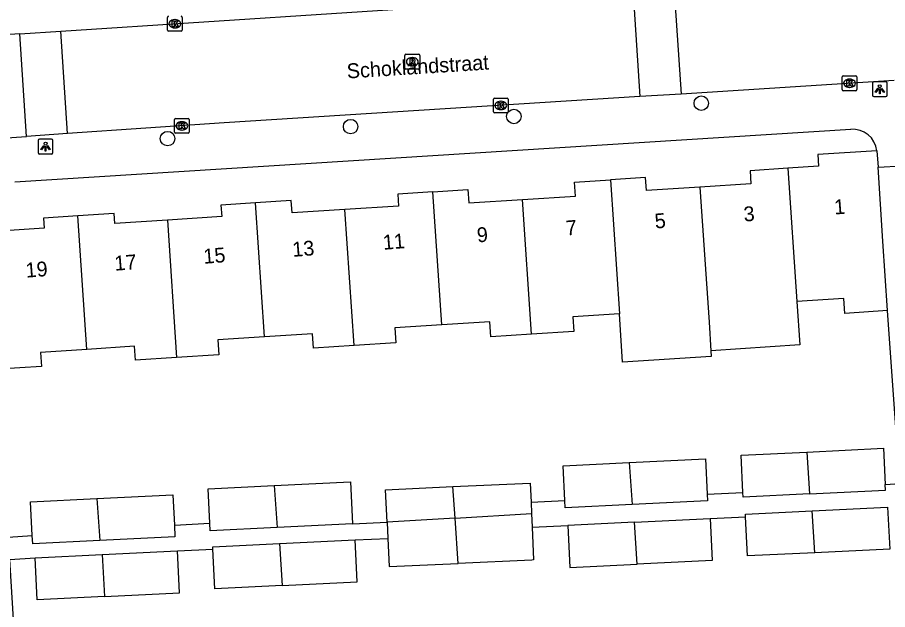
# Model space of a CAD drawing. Extents: x 159689 to 160786, y 387323 to 388339.
# Drawn here: x 160398.2 to 160456.9, y 387538.1 to 387578.1 of the extents above; entities that cross this region are included whole.
import ezdxf

# ---------------------------------------------------------------- set-up
doc = ezdxf.new("R2010")
doc.units = 0
for name, color, linetype in [('IMGEO_Boom', 7, 'Continuous'), ('IMGEO_Kolk', 7, 'Continuous'), ('IMGEO_Lichtpunt', 7, 'Continuous'), ('IMGEO_Openbare_ruimte_label', 7, 'Continuous'), ('IMGEO_Pand', 7, 'Continuous'), ('IMGEO_Pand_nummerreeks', 7, 'Continuous'), ('IMGEO_Rijbaan_lokaal_open', 7, 'Continuous'), ('IMGEO_Rioolput', 7, 'Continuous'), ('IMGEO_Voetpad_open', 7, 'Continuous')]:
    doc.layers.add(name, color=color, linetype=linetype)

msp = doc.modelspace()

# ---------------------------------------------------------------- linework, layer by layer
at = {"layer": 'IMGEO_Boom'}
for centre in [(160444.292, 387572.267), (160431.65, 387571.37), (160420.638, 387570.685), (160408.286, 387569.878)]:
    msp.add_circle(centre, 0.489, dxfattribs=at)
at = {"layer": 'IMGEO_Kolk'}
for p, q in [((160408.28, 387577.2), (160408.28, 387578.052)), ((160408.768, 387577.906), (160408.793, 387577.906)), ((160409.281, 387578.052), (160409.281, 387577.2)), ((160408.791, 387577.346), (160408.766, 387577.346)), ((160409.207, 387577.126), (160408.355, 387577.126)), ((160453.798, 387573.184), (160453.798, 387574.036)), ((160453.873, 387574.11), (160454.725, 387574.11)), ((160454.286, 387573.89), (160454.311, 387573.89)), ((160454.799, 387574.036), (160454.799, 387573.184)), ((160454.309, 387573.33), (160454.284, 387573.33)), ((160430.269, 387571.688), (160430.269, 387572.54)), ((160430.344, 387572.614), (160431.196, 387572.614)), ((160431.27, 387572.54), (160431.27, 387571.688)), ((160454.725, 387573.11), (160453.873, 387573.11)), ((160430.757, 387572.394), (160430.782, 387572.394)), ((160431.196, 387571.614), (160430.344, 387571.614)), ((160430.78, 387571.834), (160430.755, 387571.834)), ((160408.749, 387570.311), (160408.749, 387571.163)), ((160408.824, 387571.237), (160409.676, 387571.237)), ((160409.237, 387571.017), (160409.262, 387571.017)), ((160409.75, 387571.163), (160409.75, 387570.311)), ((160409.676, 387570.237), (160408.824, 387570.237)), ((160409.26, 387570.457), (160409.235, 387570.457))]:
    msp.add_line(p, q, dxfattribs=at)
for points in [[(160408.28, 387577.2), (160408.28, 387578.052)], [(160408.601, 387577.826), (160408.724, 387577.826), (160408.724, 387577.675), (160408.854, 387577.826), (160409.018, 387577.826), (160408.872, 387577.675), (160409.025, 387577.426), (160408.873, 387577.426), (160408.788, 387577.59), (160408.724, 387577.523), (160408.724, 387577.426), (160408.601, 387577.426), (160408.601, 387577.826)], [(160409.281, 387578.052), (160409.281, 387577.2)], [(160409.207, 387577.126), (160408.355, 387577.126)], [(160453.798, 387573.184), (160453.798, 387574.036)], [(160453.873, 387574.11), (160454.725, 387574.11)], [(160454.119, 387573.81), (160454.242, 387573.81), (160454.242, 387573.659), (160454.372, 387573.81), (160454.536, 387573.81), (160454.39, 387573.659), (160454.543, 387573.41), (160454.391, 387573.41), (160454.306, 387573.574), (160454.242, 387573.507), (160454.242, 387573.41), (160454.119, 387573.41), (160454.119, 387573.81)], [(160454.799, 387574.036), (160454.799, 387573.184)], [(160430.269, 387571.688), (160430.269, 387572.54)], [(160430.344, 387572.614), (160431.196, 387572.614)], [(160431.27, 387572.54), (160431.27, 387571.688)], [(160454.725, 387573.11), (160453.873, 387573.11)], [(160430.59, 387572.314), (160430.713, 387572.314), (160430.713, 387572.163), (160430.843, 387572.314), (160431.007, 387572.314), (160430.861, 387572.163), (160431.014, 387571.914), (160430.862, 387571.914), (160430.777, 387572.078), (160430.713, 387572.011), (160430.713, 387571.914), (160430.59, 387571.914), (160430.59, 387572.314)], [(160431.196, 387571.614), (160430.344, 387571.614)], [(160408.749, 387570.311), (160408.749, 387571.163)], [(160408.824, 387571.237), (160409.676, 387571.237)], [(160409.07, 387570.937), (160409.193, 387570.937), (160409.193, 387570.786), (160409.323, 387570.937), (160409.487, 387570.937), (160409.341, 387570.786), (160409.494, 387570.537), (160409.342, 387570.537), (160409.257, 387570.701), (160409.193, 387570.634), (160409.193, 387570.537), (160409.07, 387570.537), (160409.07, 387570.937)], [(160409.75, 387571.163), (160409.75, 387570.311)], [(160409.676, 387570.237), (160408.824, 387570.237)]]:
    msp.add_lwpolyline(points, dxfattribs=at)
for centre, start, end in [((160408.357, 387578.05), 91.55205, 178.44795), ((160408.357, 387578.05), 91.55205, 178.44795), ((160409.205, 387578.05), 1.55205, 88.44795), ((160409.205, 387578.05), 1.55205, 88.44795), ((160408.357, 387577.202), 181.55205, 268.44795), ((160408.357, 387577.202), 181.55205, 268.44795), ((160409.205, 387577.202), 271.55205, 358.44795), ((160409.205, 387577.202), 271.55205, 358.44795), ((160453.875, 387574.034), 91.55205, 178.44795), ((160453.875, 387574.034), 91.55205, 178.44795), ((160454.723, 387574.034), 1.55205, 88.44795), ((160454.723, 387574.034), 1.55205, 88.44795), ((160453.875, 387573.186), 181.55205, 268.44795), ((160453.875, 387573.186), 181.55205, 268.44795), ((160454.723, 387573.186), 271.55205, 358.44795), ((160454.723, 387573.186), 271.55205, 358.44795), ((160430.346, 387572.538), 91.55205, 178.44795), ((160430.346, 387572.538), 91.55205, 178.44795), ((160431.194, 387572.538), 1.55205, 88.44795), ((160431.194, 387572.538), 1.55205, 88.44795), ((160430.346, 387571.69), 181.55205, 268.44795), ((160430.346, 387571.69), 181.55205, 268.44795), ((160431.194, 387571.69), 271.55205, 358.44795), ((160431.194, 387571.69), 271.55205, 358.44795), ((160408.826, 387571.161), 91.55205, 178.44795), ((160408.826, 387571.161), 91.55205, 178.44795), ((160409.674, 387571.161), 1.55205, 88.44795), ((160409.674, 387571.161), 1.55205, 88.44795), ((160408.826, 387570.313), 181.55205, 268.44795), ((160408.826, 387570.313), 181.55205, 268.44795), ((160409.674, 387570.313), 271.55205, 358.44795), ((160409.674, 387570.313), 271.55205, 358.44795)]:
    msp.add_arc(centre, 0.0765, start, end, dxfattribs=at)
for centre, major_axis, ratio, start_param, end_param in [((160408.767, 387577.626), (-0.387, 0.002), 0.722429, 4.712389, 7.853982), ((160408.792, 387577.626), (-0.39, 0.002), 0.717154, 1.570796, 4.712389), ((160454.285, 387573.61), (-0.387, 0.002), 0.722429, 4.712389, 7.853982), ((160454.31, 387573.61), (-0.39, 0.002), 0.717154, 1.570796, 4.712389), ((160430.756, 387572.114), (-0.387, 0.002), 0.722429, 4.712389, 7.853982), ((160430.781, 387572.114), (-0.39, 0.002), 0.717154, 1.570796, 4.712389), ((160409.236, 387570.737), (-0.387, 0.002), 0.722429, 4.712389, 7.853982), ((160409.261, 387570.737), (-0.39, 0.002), 0.717154, 1.570796, 4.712389)]:
    msp.add_ellipse(centre, major_axis=major_axis, ratio=ratio, start_param=start_param, end_param=end_param, dxfattribs=at)
at = {"layer": 'IMGEO_Lichtpunt'}
for p, q in [((160456.739, 387573.705), (160455.931, 387573.705)), ((160456.739, 387573.705), (160455.931, 387573.705)), ((160455.837, 387573.61), (160455.837, 387572.803)), ((160455.837, 387573.61), (160455.837, 387572.803)), ((160456.833, 387572.803), (160456.833, 387573.61)), ((160456.833, 387572.803), (160456.833, 387573.61)), ((160455.931, 387572.709), (160456.739, 387572.709)), ((160455.931, 387572.709), (160456.739, 387572.709)), ((160399.558, 387569.741), (160399.558, 387568.934)), ((160399.558, 387569.741), (160399.558, 387568.934)), ((160400.46, 387569.836), (160399.652, 387569.836)), ((160400.46, 387569.836), (160399.652, 387569.836)), ((160400.554, 387568.934), (160400.554, 387569.741)), ((160400.554, 387568.934), (160400.554, 387569.741)), ((160399.652, 387568.84), (160400.46, 387568.84)), ((160399.652, 387568.84), (160400.46, 387568.84))]:
    msp.add_line(p, q, dxfattribs=at)
for points in [[(160456.211, 387573.274), (160456.25, 387573.246), (160456.062, 387572.984), (160456.024, 387573.011), (160456.211, 387573.274)], [(160456.313, 387573.226), (160456.36, 387573.226), (160456.36, 387572.904), (160456.313, 387572.904), (160456.313, 387573.226)], [(160456.423, 387573.246), (160456.461, 387573.273), (160456.648, 387573.011), (160456.609, 387572.983), (160456.423, 387573.246)], [(160399.932, 387569.405), (160399.971, 387569.377), (160399.783, 387569.115), (160399.745, 387569.142), (160399.932, 387569.405)], [(160400.034, 387569.357), (160400.081, 387569.357), (160400.081, 387569.035), (160400.034, 387569.035), (160400.034, 387569.357)], [(160400.144, 387569.377), (160400.182, 387569.404), (160400.369, 387569.142), (160400.33, 387569.114), (160400.144, 387569.377)]]:
    msp.add_lwpolyline(points, dxfattribs=at)
for centre in [(160456.336, 387573.408), (160400.057, 387569.539)]:
    msp.add_circle(centre, 0.0994, dxfattribs=at)
for centre, start, end in [((160455.931, 387573.61), 90, 180), ((160455.931, 387573.61), 90, 180), ((160456.739, 387573.61), 0, 90), ((160456.739, 387573.61), 0, 90), ((160455.931, 387572.803), 180, 270), ((160455.931, 387572.803), 180, 270), ((160456.739, 387572.803), 270, 0), ((160456.739, 387572.803), 270, 360), ((160399.652, 387569.741), 90, 180), ((160399.652, 387569.741), 90, 180), ((160400.46, 387569.741), 0, 90), ((160400.46, 387569.741), 0, 90), ((160399.652, 387568.934), 180, 270), ((160399.652, 387568.934), 180, 270), ((160400.46, 387568.934), 270, 0), ((160400.46, 387568.934), 270, 360)]:
    msp.add_arc(centre, 0.0946, start, end, dxfattribs=at)
at = {"layer": 'IMGEO_Pand'}
for points in [[(160456.149, 387569.062), (160452.158, 387568.802), (160452.209, 387568.013), (160450.135, 387567.877)], [(160456.149, 387569.062), (160456.222, 387567.945)], [(160450.135, 387567.877), (160447.588, 387567.711), (160447.646, 387566.835), (160444.206, 387566.61)], [(160450.135, 387567.877), (160450.737, 387558.891)], [(160456.854, 387558.275), (160456.548, 387562.956), (160456.222, 387567.945)], [(160444.206, 387566.61), (160440.592, 387566.374), (160440.534, 387567.25), (160438.161, 387567.095)], [(160432.235, 387565.774), (160435.801, 387566.007), (160435.74, 387566.937), (160438.161, 387567.095)], [(160438.161, 387567.095), (160438.766, 387558.057)], [(160426.188, 387566.287), (160423.817, 387566.132), (160423.87, 387565.332), (160420.254, 387565.095)], [(160426.188, 387566.287), (160428.554, 387566.442), (160428.613, 387565.537), (160432.235, 387565.774)], [(160426.789, 387557.318), (160426.188, 387566.287)], [(160444.206, 387566.61), (160444.816, 387557.508), (160444.946, 387555.562)], [(160414.21, 387565.544), (160411.887, 387565.392), (160411.938, 387564.618), (160408.275, 387564.378)], [(160420.254, 387565.095), (160416.688, 387564.862), (160416.633, 387565.702), (160414.21, 387565.544)], [(160414.816, 387556.507), (160414.21, 387565.544)], [(160432.845, 387556.679), (160432.235, 387565.774)], [(160420.869, 387555.923), (160420.254, 387565.095)], [(160402.242, 387564.664), (160399.923, 387564.512), (160399.967, 387563.844), (160396.555, 387563.621), (160396.527, 387564.055), (160396.194, 387564.033)], [(160408.275, 387564.378), (160404.724, 387564.146), (160404.68, 387564.823), (160402.242, 387564.664)], [(160402.845, 387555.666), (160402.242, 387564.664)], [(160408.275, 387564.378), (160408.897, 387555.107)], [(160456.854, 387558.275), (160453.985, 387558.088), (160453.919, 387559.099), (160450.737, 387558.891)], [(160450.737, 387558.891), (160450.933, 387555.963), (160444.946, 387555.562)], [(160438.766, 387558.057), (160435.639, 387557.852), (160435.703, 387556.865), (160432.845, 387556.679)], [(160444.946, 387555.562), (160444.971, 387555.192), (160438.984, 387554.802), (160438.766, 387558.057)], [(160426.789, 387557.318), (160423.617, 387557.111), (160423.683, 387556.107), (160420.869, 387555.923)], [(160432.845, 387556.679), (160430.093, 387556.499), (160430.026, 387557.53), (160426.789, 387557.318)], [(160420.869, 387555.923), (160418.137, 387555.745), (160418.073, 387556.72), (160414.816, 387556.507)], [(160414.816, 387556.507), (160411.681, 387556.302), (160411.747, 387555.293), (160408.897, 387555.107)], [(160402.845, 387555.666), (160399.709, 387555.461), (160399.77, 387554.518), (160396.828, 387554.326)], [(160408.897, 387555.107), (160406.117, 387554.925), (160406.055, 387555.876), (160402.845, 387555.666)], [(160447.104, 387546.009), (160446.981, 387548.523), (160451.417, 387548.739)], [(160451.417, 387548.739), (160456.582, 387548.992), (160456.701, 387546.554)], [(160451.417, 387548.739), (160451.606, 387545.913)], [(160435.083, 387545.461), (160434.968, 387547.813), (160439.437, 387548.031)], [(160439.437, 387548.031), (160444.568, 387548.282), (160444.685, 387545.891)], [(160439.437, 387548.031), (160439.626, 387545.205)], [(160415.488, 387546.48), (160420.617, 387546.731), (160420.755, 387543.902)], [(160411.131, 387543.931), (160411.017, 387546.262), (160415.488, 387546.48)], [(160415.488, 387546.48), (160415.678, 387543.654)], [(160423.094, 387544.009), (160422.993, 387546.198), (160427.533, 387546.407)], [(160427.533, 387546.407), (160432.746, 387546.646), (160432.806, 387545.35)], [(160427.678, 387544.283), (160427.533, 387546.407)], [(160451.606, 387545.913), (160456.72, 387546.163), (160456.701, 387546.554)], [(160399.16, 387543.101), (160399.049, 387545.382), (160403.52, 387545.6)], [(160403.52, 387545.6), (160408.649, 387545.851), (160408.748, 387543.815)], [(160403.52, 387545.6), (160403.709, 387542.774)], [(160444.685, 387545.891), (160444.706, 387545.453), (160439.626, 387545.205)], [(160451.606, 387545.913), (160447.119, 387545.694), (160447.104, 387546.009)], [(160432.806, 387545.35), (160432.841, 387544.586)], [(160439.626, 387545.205), (160435.106, 387544.984), (160435.083, 387545.461)], [(160451.771, 387544.778), (160456.868, 387545.027)], [(160456.868, 387545.027), (160457.006, 387542.198), (160451.946, 387541.951)], [(160427.678, 387544.283), (160432.841, 387544.586)], [(160432.841, 387544.586), (160432.883, 387543.675)], [(160447.277, 387544.371), (160447.268, 387544.558), (160451.771, 387544.778)], [(160451.946, 387541.951), (160447.406, 387541.729), (160447.277, 387544.371)], [(160451.946, 387541.951), (160451.771, 387544.778)], [(160408.748, 387543.815), (160408.787, 387543.022), (160403.709, 387542.774)], [(160415.678, 387543.654), (160411.155, 387543.433), (160411.131, 387543.931)], [(160420.755, 387543.902), (160415.678, 387543.654)], [(160427.678, 387544.283), (160423.094, 387544.009)], [(160423.094, 387544.009), (160423.144, 387542.912)], [(160427.887, 387541.229), (160427.678, 387544.283)], [(160439.795, 387544.006), (160435.294, 387543.786)], [(160435.294, 387543.786), (160435.432, 387540.957), (160439.97, 387541.179)], [(160439.795, 387544.006), (160444.894, 387544.255)], [(160439.97, 387541.179), (160439.795, 387544.006)], [(160444.894, 387544.255), (160445.032, 387541.426), (160439.97, 387541.179)], [(160432.883, 387543.675), (160432.985, 387541.458), (160432.858, 387541.452), (160427.887, 387541.229)], [(160403.709, 387542.774), (160399.187, 387542.553), (160399.16, 387543.101)], [(160415.838, 387542.562), (160420.936, 387542.811)], [(160416.013, 387539.735), (160421.074, 387539.982), (160420.936, 387542.811)], [(160423.144, 387542.912), (160423.231, 387541.015), (160427.887, 387541.229)], [(160403.863, 387541.828), (160408.958, 387542.077)], [(160404.038, 387539.001), (160409.096, 387539.248), (160408.958, 387542.077)], [(160411.343, 387542.193), (160411.336, 387542.342), (160415.838, 387542.562)], [(160416.013, 387539.735), (160411.474, 387539.513), (160411.343, 387542.193)], [(160415.838, 387542.562), (160416.013, 387539.735)], [(160399.358, 387541.608), (160403.863, 387541.828)], [(160404.038, 387539.001), (160399.496, 387538.779), (160399.358, 387541.608)], [(160403.863, 387541.828), (160404.038, 387539.001)]]:
    msp.add_lwpolyline(points, dxfattribs=at)
at = {"layer": 'IMGEO_Rijbaan_lokaal_open'}
for points in [[(160401.087, 387577.123), (160420.39, 387578.381), (160439.698, 387579.663)], [(160439.698, 387579.663), (160440.156, 387572.709)], [(160442.472, 387579.847), (160442.931, 387572.885)], [(160398.323, 387576.942), (160393.806, 387576.648)], [(160398.323, 387576.942), (160401.087, 387577.123)], [(160398.774, 387570.029), (160398.323, 387576.942)], [(160401.538, 387570.216), (160401.087, 387577.123)], [(160457.309, 387573.803), (160442.931, 387572.885)], [(160440.156, 387572.709), (160412.113, 387570.932), (160401.538, 387570.216)], [(160442.931, 387572.885), (160440.156, 387572.709)], [(160401.538, 387570.216), (160398.774, 387570.029)], [(160394.42, 387569.734), (160398.774, 387570.029)]]:
    msp.add_lwpolyline(points, dxfattribs=at)
at = {"layer": 'IMGEO_Rioolput'}
for p, q in [((160424.297, 387574.637), (160424.297, 387575.489)), ((160424.372, 387575.563), (160425.224, 387575.563)), ((160425.298, 387575.489), (160425.298, 387574.637)), ((160424.785, 387575.343), (160424.81, 387575.343)), ((160425.224, 387574.563), (160424.372, 387574.563)), ((160424.808, 387574.783), (160424.783, 387574.783))]:
    msp.add_line(p, q, dxfattribs=at)
for points in [[(160424.297, 387574.637), (160424.297, 387575.489)], [(160424.372, 387575.563), (160425.224, 387575.563)], [(160425.298, 387575.489), (160425.298, 387574.637)], [(160424.886, 387575.261), (160424.634, 387575.263), (160424.634, 387574.863)], [(160424.634, 387574.863), (160424.758, 387574.863), (160424.758, 387575.025), (160424.769, 387575.025)], [(160424.812, 387575.182), (160424.758, 387575.182), (160424.758, 387575.101)], [(160424.758, 387575.101), (160424.81, 387575.101)], [(160424.816, 387574.996), (160424.887, 387574.863), (160425.027, 387574.863), (160424.962, 387574.989)], [(160425.224, 387574.563), (160424.372, 387574.563)]]:
    msp.add_lwpolyline(points, dxfattribs=at)
for centre, radius, start, end in [((160424.374, 387575.487), 0.0765, 91.55205, 178.44795), ((160424.374, 387575.487), 0.0765, 91.55205, 178.44795), ((160425.222, 387575.487), 0.0765, 1.55205, 88.44795), ((160425.222, 387575.487), 0.0765, 1.55205, 88.44795), ((160424.768, 387574.972), 0.0533, 26.02933, 88.69889), ((160424.794, 387575.29), 0.19, 274.7715, 282.96867), ((160424.818, 387575.086), 0.0964, 77.00612, 93.18647), ((160424.832, 387575.143), 0.0378, 276.66336, 79.67722), ((160424.885, 387575.151), 0.109, 350.36119, 89.41601), ((160424.883, 387575.151), 0.112, 277.58423, 350.98172), ((160424.867, 387574.936), 0.108, 29.51342, 73.79051), ((160424.374, 387574.639), 0.0765, 181.55205, 268.44795), ((160424.374, 387574.639), 0.0765, 181.55205, 268.44795), ((160425.222, 387574.639), 0.0765, 271.55205, 358.44795), ((160425.222, 387574.639), 0.0765, 271.55205, 358.44795)]:
    msp.add_arc(centre, radius, start, end, dxfattribs=at)
for centre, major_axis, ratio, start_param, end_param in [((160424.784, 387575.063), (-0.387, 0.002), 0.722429, 4.712389, 7.853982), ((160424.809, 387575.063), (-0.39, 0.002), 0.717154, 1.570796, 4.712389)]:
    msp.add_ellipse(centre, major_axis=major_axis, ratio=ratio, start_param=start_param, end_param=end_param, dxfattribs=at)
at = {"layer": 'IMGEO_Voetpad_open'}
for points in [[(160397.986, 387566.961), (160454.378, 387570.514)], [(160456.222, 387567.945), (160457.819, 387568.05)], [(160456.701, 387546.554), (160457.695, 387546.625), (160456.854, 387558.275)], [(160396.828, 387554.326), (160397.539, 387542.999), (160399.16, 387543.101)], [(160444.685, 387545.891), (160447.104, 387546.009)], [(160432.806, 387545.35), (160435.083, 387545.461)], [(160444.894, 387544.255), (160447.277, 387544.371)], [(160408.748, 387543.815), (160411.131, 387543.931)], [(160420.755, 387543.902), (160423.094, 387544.009)], [(160432.883, 387543.675), (160435.294, 387543.786)], [(160420.936, 387542.811), (160423.144, 387542.912)], [(160408.958, 387542.077), (160411.343, 387542.193)], [(160398.348, 387530.117), (160397.633, 387541.5), (160399.358, 387541.608)]]:
    msp.add_lwpolyline(points, dxfattribs=at)
msp.add_arc((160454.481, 387568.834), 1.683, 7.7879, 93.5171, dxfattribs=at)

# ---------------------------------------------------------------- texts
at = {"layer": 'IMGEO_Openbare_ruimte_label'}
msp.add_text('Schoklandstraat', height=1, rotation=3.61207, dxfattribs=at).set_placement((160420.408, 387573.932))
at = {"layer": 'IMGEO_Pand_nummerreeks'}
for s, rotation, p in [('1', 4.46557, (160453.295, 387564.756)), ('3', 4.46334, (160447.186, 387564.28)), ('7', 4.46557, (160435.189, 387563.342)), ('5', 4.46334, (160441.188, 387563.812)), ('9', 4.46557, (160429.191, 387562.874)), ('11', 4.46557, (160422.849, 387562.379)), ('13', 4.46557, (160416.737, 387561.902)), ('17', 4.46557, (160404.741, 387560.965)), ('15', 4.46557, (160410.739, 387561.434)), ('19', 4.46557, (160398.744, 387560.497))]:
    msp.add_text(s, height=1, rotation=rotation, dxfattribs=at).set_placement(p)

doc.saveas('drawing.dxf')
